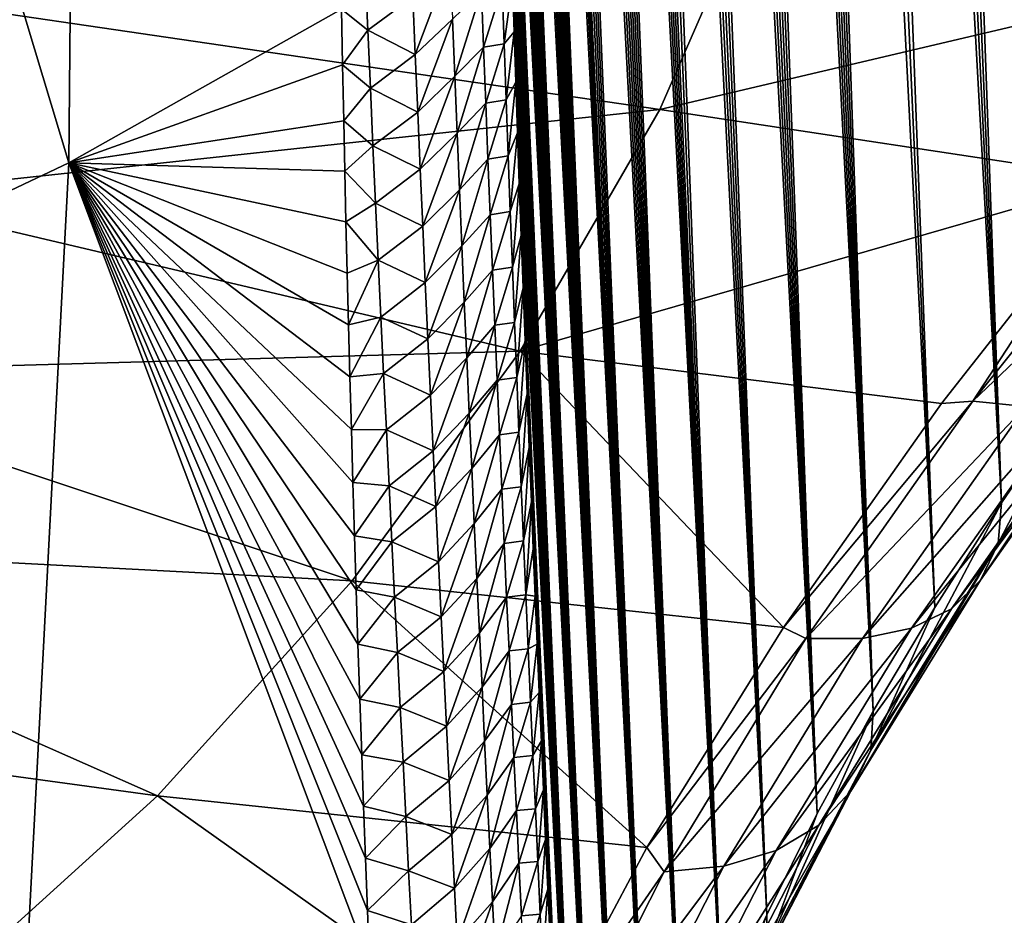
# Model space of a CAD drawing. Header units: metres. Extents: x -109 to 109, y -315 to 32.
# Tile 311 of 384: x 88.73 to 93.67, y -53.52 to -49.03. Entities that reach past the tile are written whole.
import ezdxf

# ---------------------------------------------------------------- set-up
doc = ezdxf.new("R2010")
doc.units = ezdxf.units.M
doc.layers.add('solid_K244242000C74_AAA', color=7, linetype='CONTINUOUS')

msp = doc.modelspace()

# ---------------------------------------------------------------- linework, layer by layer
at = {"layer": 'solid_K244242000C74_AAA'}
for points in [[(94.825127, -49.84874, 55.766052), (93.623474, -29.909935, 27.909979), (93.797409, -29.818598, 28.203455)], [(94.410835, -50.387417, 55.442852), (93.461693, -30.02265, 27.658653), (93.623474, -29.909935, 27.909979)], [(94.825127, -49.84874, 55.766052), (94.410835, -50.387417, 55.442852), (93.623474, -29.909935, 27.909979)], [(94.410835, -50.387417, 55.442852), (93.311478, -30.153637, 27.445875), (93.461693, -30.02265, 27.658653)], [(94.022644, -50.921787, 55.086601), (93.171318, -30.300516, 27.266388), (93.311478, -30.153637, 27.445875)], [(94.410835, -50.387417, 55.442852), (94.022644, -50.921787, 55.086601), (93.311478, -30.153637, 27.445875)], [(94.022644, -50.921787, 55.086601), (93.038727, -30.463423, 27.11512), (93.171318, -30.300516, 27.266388)], [(94.022644, -50.921787, 55.086601), (92.911278, -30.644253, 26.988504), (93.038727, -30.463423, 27.11512)], [(93.660652, -51.451759, 54.69762), (92.786797, -30.846107, 26.884405), (92.911278, -30.644253, 26.988504)], [(94.022644, -50.921787, 55.086601), (93.660652, -51.451759, 54.69762), (92.911278, -30.644253, 26.988504)], [(93.660652, -51.451759, 54.69762), (92.663475, -31.073156, 26.802204), (92.786797, -30.846107, 26.884405)], [(93.660652, -51.451759, 54.69762), (92.539749, -31.331057, 26.743011), (92.663475, -31.073156, 26.802204)], [(93.325043, -51.977028, 54.275867), (92.415672, -31.624229, 26.710575), (92.539749, -31.331057, 26.743011)], [(93.660652, -51.451759, 54.69762), (93.325043, -51.977028, 54.275867), (92.539749, -31.331057, 26.743011)], [(93.325043, -51.977028, 54.275867), (92.292099, -31.955143, 26.708582), (92.415672, -31.624229, 26.710575)], [(93.016327, -52.497047, 53.821671), (92.230804, -32.135223, 26.719933), (92.292099, -31.955143, 26.708582)], [(93.325043, -51.977028, 54.275867), (93.016327, -52.497047, 53.821671), (92.292099, -31.955143, 26.708582)], [(93.016327, -52.497047, 53.821671), (92.17028, -32.325069, 26.740675), (92.230804, -32.135223, 26.719933)], [(93.016327, -52.497047, 53.821671), (92.110519, -32.524712, 26.770639), (92.17028, -32.325069, 26.740675)], [(93.016327, -52.497047, 53.821671), (92.051735, -32.734077, 26.810301), (92.110519, -32.524712, 26.770639)], [(93.016327, -52.497047, 53.821671), (91.994156, -32.953045, 26.860161), (92.051735, -32.734077, 26.810301)], [(92.734749, -53.011566, 53.334511), (91.937759, -33.181671, 26.920053), (91.994156, -32.953045, 26.860161)], [(93.016327, -52.497047, 53.821671), (92.734749, -53.011566, 53.334511), (91.994156, -32.953045, 26.860161)], [(92.734749, -53.011566, 53.334511), (91.882736, -33.420181, 26.990799), (91.937759, -33.181671, 26.920053)], [(92.734749, -53.011566, 53.334511), (91.829109, -33.668495, 27.072294), (91.882736, -33.420181, 26.990799)], [(92.734749, -53.011566, 53.334511), (91.776955, -33.926826, 27.16493), (91.829109, -33.668495, 27.072294)], [(92.734749, -53.011566, 53.334511), (91.726364, -34.195381, 27.269234), (91.776955, -33.926826, 27.16493)], [(92.481003, -53.519817, 52.814617), (91.677353, -34.474075, 27.385014), (91.726364, -34.195381, 27.269234)], [(92.734749, -53.011566, 53.334511), (92.481003, -53.519817, 52.814617), (91.726364, -34.195381, 27.269234)], [(92.481003, -53.519817, 52.814617), (91.630005, -34.763397, 27.513123), (91.677353, -34.474075, 27.385014)], [(92.481003, -53.519817, 52.814617), (91.584358, -35.063282, 27.653486), (91.630005, -34.763397, 27.513123)], [(92.481003, -53.519817, 52.814617), (91.540466, -35.374001, 27.80654), (91.584358, -35.063282, 27.653486)], [(92.255585, -54.021317, 52.26136), (91.498398, -35.69603, 27.973068), (91.540466, -35.374001, 27.80654)], [(92.481003, -53.519817, 52.814617), (92.255585, -54.021317, 52.26136), (91.540466, -35.374001, 27.80654)], [(92.255585, -54.021317, 52.26136), (91.45816, -36.029179, 28.152777), (91.498398, -35.69603, 27.973068)], [(92.255585, -54.021317, 52.26136), (91.432396, -36.257793, 28.280447), (91.45816, -36.029179, 28.152777)], [(92.255585, -54.021317, 52.26136), (91.407516, -36.491802, 28.414698), (91.432396, -36.257793, 28.280447)], [(92.255585, -54.021317, 52.26136), (91.383492, -36.730961, 28.555155), (91.407516, -36.491802, 28.414698)], [(92.255585, -54.021317, 52.26136), (91.360352, -36.975494, 28.702171), (91.383492, -36.730961, 28.555155)], [(92.059273, -54.515202, 51.674435), (91.338135, -37.225674, 28.856201), (91.360352, -36.975494, 28.702171)], [(92.255585, -54.021317, 52.26136), (92.059273, -54.515202, 51.674435), (91.360352, -36.975494, 28.702171)], [(92.059273, -54.515202, 51.674435), (91.316856, -37.481571, 29.017357), (91.338135, -37.225674, 28.856201)], [(92.059273, -54.515202, 51.674435), (91.296494, -37.742962, 29.185282), (91.316856, -37.481571, 29.017357)], [(92.059273, -54.515202, 51.674435), (91.277084, -38.010143, 29.360474), (91.296494, -37.742962, 29.185282)], [(92.059273, -54.515202, 51.674435), (91.258675, -38.283424, 29.54347), (91.277084, -38.010143, 29.360474)], [(92.059273, -54.515202, 51.674435), (91.241249, -38.562756, 29.734175), (91.258675, -38.283424, 29.54347)], [(92.059273, -54.515202, 51.674435), (91.224808, -38.848003, 29.932367), (91.241249, -38.562756, 29.734175)], [(91.892899, -55.00066, 51.053661), (91.209396, -39.139507, 30.138681), (91.224808, -38.848003, 29.932367)], [(92.059273, -54.515202, 51.674435), (91.892899, -55.00066, 51.053661), (91.224808, -38.848003, 29.932367)], [(91.892899, -55.00066, 51.053661), (91.195053, -39.437614, 30.353733), (91.209396, -39.139507, 30.138681)], [(91.892899, -55.00066, 51.053661), (91.181755, -39.742111, 30.57712), (91.195053, -39.437614, 30.353733)], [(91.892899, -55.00066, 51.053661), (91.169518, -40.053013, 30.808908), (91.181755, -39.742111, 30.57712)], [(91.892899, -55.00066, 51.053661), (91.161057, -40.290615, 30.988707), (91.169518, -40.053013, 30.808908)], [(91.892899, -55.00066, 51.053661), (91.153236, -40.532196, 31.173956), (91.161057, -40.290615, 30.988707)], [(91.892899, -55.00066, 51.053661), (91.146057, -40.777748, 31.364653), (91.153236, -40.532196, 31.173956)], [(91.757271, -55.476643, 50.397915), (91.139496, -41.027058, 31.560358), (91.146057, -40.777748, 31.364653)], [(91.892899, -55.00066, 51.053661), (91.757271, -55.476643, 50.397915), (91.146057, -40.777748, 31.364653)], [(91.757271, -55.476643, 50.397915), (91.13356, -41.28027, 31.761402), (91.139496, -41.027058, 31.560358)], [(91.757271, -55.476643, 50.397915), (91.128288, -41.53756, 31.968149), (91.13356, -41.28027, 31.761402)], [(91.757271, -55.476643, 50.397915), (91.123688, -41.799103, 32.180965), (91.128288, -41.53756, 31.968149)], [(91.757271, -55.476643, 50.397915), (91.119781, -42.064926, 32.399925), (91.123688, -41.799103, 32.180965)], [(91.757271, -55.476643, 50.397915), (91.116508, -42.334778, 32.624454), (91.119781, -42.064926, 32.399925)], [(91.757271, -55.476643, 50.397915), (91.113899, -42.608807, 32.854919), (91.116508, -42.334778, 32.624454)], [(91.757271, -55.476643, 50.397915), (91.111984, -42.887192, 33.091743), (91.113899, -42.608807, 32.854919)], [(91.757271, -55.476643, 50.397915), (91.110786, -43.170116, 33.335361), (91.111984, -42.887192, 33.091743)], [(91.653458, -55.942074, 49.707348), (91.110306, -43.457657, 33.585934), (91.110786, -43.170116, 33.335361)], [(91.757271, -55.476643, 50.397915), (91.653458, -55.942074, 49.707348), (91.110786, -43.170116, 33.335361)], [(91.653458, -55.942074, 49.707348), (91.110497, -43.749523, 33.842758), (91.110306, -43.457657, 33.585934)], [(91.653458, -55.942074, 49.707348), (91.111374, -44.045849, 34.106201), (91.110497, -43.749523, 33.842758)], [(91.653458, -55.942074, 49.707348), (91.112976, -44.346832, 34.376778), (91.111374, -44.045849, 34.106201)], [(91.653458, -55.942074, 49.707348), (91.114784, -44.591103, 34.598721), (91.112976, -44.346832, 34.376778)], [(88.975899, -49.744759, 36.259892), (87.621567, -45.251755, 31.041943), (89.022461, -44.531033, 31.546597)], [(90.345627, -48.973583, 36.777519), (88.975899, -49.744759, 36.259892), (89.022461, -44.531033, 31.546597)], [(91.653458, -55.942074, 49.707348), (91.117088, -44.83857, 34.825802), (91.114784, -44.591103, 34.598721)], [(91.653458, -55.942074, 49.707348), (91.119835, -45.089073, 35.057568), (91.117088, -44.83857, 34.825802)], [(91.653458, -55.942074, 49.707348), (91.123032, -45.342548, 35.293854), (91.119835, -45.089073, 35.057568)], [(88.975899, -49.744759, 36.259892), (87.539856, -50.423916, 35.78434), (87.621567, -45.251755, 31.041943)], [(91.653458, -55.942074, 49.707348), (91.126678, -45.599098, 35.534973), (91.123032, -45.342548, 35.293854)], [(91.653458, -55.942074, 49.707348), (91.130798, -45.858829, 35.781239), (91.126678, -45.599098, 35.534973)], [(91.582436, -56.395542, 48.980042), (91.135406, -46.121845, 36.032963), (91.130798, -45.858829, 35.781239)], [(91.653458, -55.942074, 49.707348), (91.582436, -56.395542, 48.980042), (91.130798, -45.858829, 35.781239)], [(91.582436, -56.395542, 48.980042), (91.140511, -46.388248, 36.290462), (91.135406, -46.121845, 36.032963)], [(91.582436, -56.395542, 48.980042), (91.146095, -46.658012, 36.553619), (91.140511, -46.388248, 36.290462)], [(91.582436, -56.395542, 48.980042), (91.152122, -46.930935, 36.821804), (91.146095, -46.658012, 36.553619)], [(91.582436, -56.395542, 48.980042), (91.1586, -47.207111, 37.095356), (91.152122, -46.930935, 36.821804)], [(91.582436, -56.395542, 48.980042), (91.16555, -47.486652, 37.374653), (91.1586, -47.207111, 37.095356)], [(91.582436, -56.395542, 48.980042), (91.172981, -47.769661, 37.660072), (91.16555, -47.486652, 37.374653)], [(91.582436, -56.395542, 48.980042), (91.180916, -48.056248, 37.951992), (91.172981, -47.769661, 37.660072)], [(91.582436, -56.395542, 48.980042), (91.189346, -48.346481, 38.250637), (91.180916, -48.056248, 37.951992)], [(91.943657, -49.475998, 59.506268), (92.496307, -48.210781, 60.392181), (88.46579, -48.967297, 61.29134)], [(95.21946, -48.704174, 58.597031), (92.496307, -48.210781, 60.392181), (91.943657, -49.475998, 59.506268)], [(91.582436, -56.395542, 48.980042), (91.196709, -48.59095, 38.50396), (91.189346, -48.346481, 38.250637)], [(91.582436, -56.395542, 48.980042), (91.204384, -48.837795, 38.761379), (91.196709, -48.59095, 38.50396)], [(94.24617, -49.824745, 58.058514), (95.21946, -48.704174, 58.597031), (91.943657, -49.475998, 59.506268)], [(90.891632, -48.735443, 37.35841), (90.715591, -49.201008, 37.465775), (90.703499, -48.911434, 37.170368)], [(90.891632, -48.735443, 37.35841), (90.902863, -49.023338, 37.653057), (90.715591, -49.201008, 37.465775)], [(90.464851, -48.786659, 36.726395), (90.47747, -49.078819, 37.020714), (90.345627, -48.973583, 36.777519)], [(90.703499, -48.911434, 37.170368), (90.47747, -49.078819, 37.020714), (90.464851, -48.786659, 36.726395)], [(91.151932, -48.862564, 38.33326), (91.05925, -49.163544, 38.207706), (91.048714, -48.880466, 37.914207)], [(91.151932, -48.862564, 38.33326), (91.161774, -49.146175, 38.629566), (91.05925, -49.163544, 38.207706)], [(91.151932, -48.862564, 38.33326), (91.204384, -48.837795, 38.761379), (91.161774, -49.146175, 38.629566)], [(91.161774, -49.146175, 38.629566), (91.204384, -48.837795, 38.761379), (91.212364, -49.087082, 39.023163)], [(91.582436, -56.395542, 48.980042), (91.212364, -49.087082, 39.023163), (91.204384, -48.837795, 38.761379)], [(90.703499, -48.911434, 37.170368), (90.715591, -49.201008, 37.465775), (90.47747, -49.078819, 37.020714)], [(90.902863, -49.023338, 37.653057), (91.048714, -48.880466, 37.914207), (90.91433, -49.309906, 37.948963)], [(90.91433, -49.309906, 37.948963), (91.048714, -48.880466, 37.914207), (91.05925, -49.163544, 38.207706)], [(91.943657, -49.475998, 59.506268), (88.46579, -48.967297, 61.29134), (87.922363, -49.908493, 60.632309)], [(90.350693, -49.252159, 37.051266), (88.975899, -49.744759, 36.259892), (90.345627, -48.973583, 36.777519)], [(90.47747, -49.078819, 37.020714), (90.350693, -49.252159, 37.051266), (90.345627, -48.973583, 36.777519)], [(90.902863, -49.023338, 37.653057), (90.72789, -49.48922, 37.762451), (90.715591, -49.201008, 37.465775)], [(90.902863, -49.023338, 37.653057), (90.91433, -49.309906, 37.948963), (90.72789, -49.48922, 37.762451)], [(90.47747, -49.078819, 37.020714), (90.490295, -49.369576, 37.31633), (90.350693, -49.252159, 37.051266)], [(90.715591, -49.201008, 37.465775), (90.490295, -49.369576, 37.31633), (90.47747, -49.078819, 37.020714)], [(91.161774, -49.146175, 38.629566), (91.212364, -49.087082, 39.023163), (91.171867, -49.428528, 38.927105)], [(91.171867, -49.428528, 38.927105), (91.212364, -49.087082, 39.023163), (91.220673, -49.338867, 39.289581)], [(91.582436, -56.395542, 48.980042), (91.220673, -49.338867, 39.289581), (91.212364, -49.087082, 39.023163)], [(91.161774, -49.146175, 38.629566), (91.070007, -49.445351, 38.502426), (91.05925, -49.163544, 38.207706)], [(91.161774, -49.146175, 38.629566), (91.171867, -49.428528, 38.927105), (91.070007, -49.445351, 38.502426)], [(90.715591, -49.201008, 37.465775), (90.72789, -49.48922, 37.762451), (90.490295, -49.369576, 37.31633)], [(90.91433, -49.309906, 37.948963), (91.05925, -49.163544, 38.207706), (90.926003, -49.595161, 38.246117)], [(90.926003, -49.595161, 38.246117), (91.05925, -49.163544, 38.207706), (91.070007, -49.445351, 38.502426)], [(90.350693, -49.252159, 37.051266), (90.356247, -49.533573, 37.330444), (88.975899, -49.744759, 36.259892)], [(90.490295, -49.369576, 37.31633), (90.356247, -49.533573, 37.330444), (90.350693, -49.252159, 37.051266)], [(90.91433, -49.309906, 37.948963), (90.740379, -49.776081, 38.060383), (90.72789, -49.48922, 37.762451)], [(90.91433, -49.309906, 37.948963), (90.926003, -49.595161, 38.246117), (90.740379, -49.776081, 38.060383)], [(91.171867, -49.428528, 38.927105), (91.220673, -49.338867, 39.289581), (91.18219, -49.709625, 39.225849)], [(91.18219, -49.709625, 39.225849), (91.220673, -49.338867, 39.289581), (91.229317, -49.59322, 39.560898)], [(91.582436, -56.395542, 48.980042), (91.229317, -49.59322, 39.560898), (91.220673, -49.338867, 39.289581)], [(90.490295, -49.369576, 37.31633), (90.503311, -49.658939, 37.613224), (90.356247, -49.533573, 37.330444)], [(90.72789, -49.48922, 37.762451), (90.503311, -49.658939, 37.613224), (90.490295, -49.369576, 37.31633)], [(90.926003, -49.595161, 38.246117), (91.070007, -49.445351, 38.502426), (90.937874, -49.879108, 38.544498)], [(90.937874, -49.879108, 38.544498), (91.070007, -49.445351, 38.502426), (91.080978, -49.725899, 38.798347)], [(91.171867, -49.428528, 38.927105), (91.080978, -49.725899, 38.798347), (91.070007, -49.445351, 38.502426)], [(91.171867, -49.428528, 38.927105), (91.18219, -49.709625, 39.225849), (91.080978, -49.725899, 38.798347)], [(91.242279, -50.69075, 58.655689), (91.943657, -49.475998, 59.506268), (87.922363, -49.908493, 60.632309)], [(90.72789, -49.48922, 37.762451), (90.740379, -49.776081, 38.060383), (90.503311, -49.658939, 37.613224)], [(94.24617, -49.824745, 58.058514), (91.943657, -49.475998, 59.506268), (91.242279, -50.69075, 58.655689)], [(90.356247, -49.533573, 37.330444), (90.361618, -49.785801, 37.582966), (88.975899, -49.744759, 36.259892)], [(90.503311, -49.658939, 37.613224), (90.361618, -49.785801, 37.582966), (90.356247, -49.533573, 37.330444)], [(90.926003, -49.595161, 38.246117), (90.753036, -50.061607, 38.359547), (90.740379, -49.776081, 38.060383)], [(90.926003, -49.595161, 38.246117), (90.937874, -49.879108, 38.544498), (90.753036, -50.061607, 38.359547)], [(91.18219, -49.709625, 39.225849), (91.229317, -49.59322, 39.560898), (91.192726, -49.989479, 39.525787)], [(91.192726, -49.989479, 39.525787), (91.229317, -49.59322, 39.560898), (91.238297, -49.850201, 39.837383)], [(91.545441, -56.835861, 48.217098), (91.238297, -49.850201, 39.837383), (91.229317, -49.59322, 39.560898)], [(91.582436, -56.395542, 48.980042), (91.545441, -56.835861, 48.217098), (91.229317, -49.59322, 39.560898)], [(90.503311, -49.658939, 37.613224), (90.516495, -49.946922, 37.911377), (90.361618, -49.785801, 37.582966)], [(90.740379, -49.776081, 38.060383), (90.516495, -49.946922, 37.911377), (90.503311, -49.658939, 37.613224)], [(88.71682, -54.700321, 41.228554), (87.539856, -50.423916, 35.78434), (88.975899, -49.744759, 36.259892)], [(90.485481, -53.762184, 41.855423), (88.71682, -54.700321, 41.228554), (88.975899, -49.744759, 36.259892)], [(90.475525, -53.497841, 41.554092), (90.485481, -53.762184, 41.855423), (88.975899, -49.744759, 36.259892)], [(90.465782, -53.235397, 41.257385), (90.475525, -53.497841, 41.554092), (88.975899, -49.744759, 36.259892)], [(90.456215, -52.974751, 40.965057), (90.465782, -53.235397, 41.257385), (88.975899, -49.744759, 36.259892)], [(90.446785, -52.715878, 40.676994), (90.456215, -52.974751, 40.965057), (88.975899, -49.744759, 36.259892)], [(90.437012, -52.437336, 40.36982), (90.446785, -52.715878, 40.676994), (88.975899, -49.744759, 36.259892)], [(90.427734, -52.161499, 40.06847), (90.437012, -52.437336, 40.36982), (88.975899, -49.744759, 36.259892)], [(90.418922, -51.888264, 39.772705), (90.427734, -52.161499, 40.06847), (88.975899, -49.744759, 36.259892)], [(90.410545, -51.617531, 39.482285), (90.418922, -51.888264, 39.772705), (88.975899, -49.744759, 36.259892)], [(90.402557, -51.34919, 39.196964), (90.410545, -51.617531, 39.482285), (88.975899, -49.744759, 36.259892)], [(90.39492, -51.083126, 38.916512), (90.402557, -51.34919, 39.196964), (88.975899, -49.744759, 36.259892)], [(90.387589, -50.819237, 38.64069), (90.39492, -51.083126, 38.916512), (88.975899, -49.744759, 36.259892)], [(90.380531, -50.557396, 38.369263), (90.387589, -50.819237, 38.64069), (88.975899, -49.744759, 36.259892)], [(90.373741, -50.297649, 38.102222), (90.380531, -50.557396, 38.369263), (88.975899, -49.744759, 36.259892)], [(90.367447, -50.040462, 37.84016), (90.373741, -50.297649, 38.102222), (88.975899, -49.744759, 36.259892)], [(90.361618, -49.785801, 37.582966), (90.367447, -50.040462, 37.84016), (88.975899, -49.744759, 36.259892)], [(90.937874, -49.879108, 38.544498), (91.080978, -49.725899, 38.798347), (90.949921, -50.161758, 38.844082)], [(90.949921, -50.161758, 38.844082), (91.080978, -49.725899, 38.798347), (91.092148, -50.005196, 39.095451)], [(91.18219, -49.709625, 39.225849), (91.092148, -50.005196, 39.095451), (91.080978, -49.725899, 38.798347)], [(91.18219, -49.709625, 39.225849), (91.192726, -49.989479, 39.525787), (91.092148, -50.005196, 39.095451)], [(94.473778, -49.746342, 58.001686), (94.24617, -49.824745, 58.058514), (93.517059, -50.940907, 57.312496)], [(94.473778, -49.746342, 58.001686), (93.517059, -50.940907, 57.312496), (94.71563, -49.800194, 57.717815)], [(90.516495, -49.946922, 37.911377), (90.367447, -50.040462, 37.84016), (90.361618, -49.785801, 37.582966)], [(90.740379, -49.776081, 38.060383), (90.753036, -50.061607, 38.359547), (90.516495, -49.946922, 37.911377)], [(93.517059, -50.940907, 57.312496), (93.781876, -50.968422, 57.045868), (94.71563, -49.800194, 57.717815)], [(91.192726, -49.989479, 39.525787), (91.238297, -49.850201, 39.837383), (91.203461, -50.268097, 39.826897)], [(91.203461, -50.268097, 39.826897), (91.238297, -49.850201, 39.837383), (91.24762, -50.109871, 40.119301)], [(91.545441, -56.835861, 48.217098), (91.24762, -50.109871, 40.119301), (91.238297, -49.850201, 39.837383)], [(93.358231, -50.952457, 57.393219), (94.24617, -49.824745, 58.058514), (91.242279, -50.69075, 58.655689)], [(93.517059, -50.940907, 57.312496), (94.24617, -49.824745, 58.058514), (93.358231, -50.952457, 57.393219)], [(90.937874, -49.879108, 38.544498), (90.765854, -50.345802, 38.659927), (90.753036, -50.061607, 38.359547)], [(90.937874, -49.879108, 38.544498), (90.949921, -50.161758, 38.844082), (90.765854, -50.345802, 38.659927)], [(91.242279, -50.69075, 58.655689), (87.922363, -49.908493, 60.632309), (87.268929, -50.801521, 60.007004)], [(90.516495, -49.946922, 37.911377), (90.529839, -50.23354, 38.210773), (90.367447, -50.040462, 37.84016)], [(90.753036, -50.061607, 38.359547), (90.529839, -50.23354, 38.210773), (90.516495, -49.946922, 37.911377)], [(91.192726, -49.989479, 39.525787), (91.103493, -50.283249, 39.393719), (91.092148, -50.005196, 39.095451)], [(91.192726, -49.989479, 39.525787), (91.203461, -50.268097, 39.826897), (91.103493, -50.283249, 39.393719)], [(90.529839, -50.23354, 38.210773), (90.373741, -50.297649, 38.102222), (90.367447, -50.040462, 37.84016)], [(90.949921, -50.161758, 38.844082), (91.092148, -50.005196, 39.095451), (90.96212, -50.443123, 39.144852)], [(90.96212, -50.443123, 39.144852), (91.092148, -50.005196, 39.095451), (91.103493, -50.283249, 39.393719)], [(90.753036, -50.061607, 38.359547), (90.765854, -50.345802, 38.659927), (90.529839, -50.23354, 38.210773)], [(91.203461, -50.268097, 39.826897), (91.24762, -50.109871, 40.119301), (91.214378, -50.545479, 40.129162)], [(91.214378, -50.545479, 40.129162), (91.24762, -50.109871, 40.119301), (91.257271, -50.372173, 40.406342)], [(91.545441, -56.835861, 48.217098), (91.257271, -50.372173, 40.406342), (91.24762, -50.109871, 40.119301)], [(90.949921, -50.161758, 38.844082), (90.778801, -50.628681, 38.961506), (90.765854, -50.345802, 38.659927)], [(90.949921, -50.161758, 38.844082), (90.96212, -50.443123, 39.144852), (90.778801, -50.628681, 38.961506)], [(90.529839, -50.23354, 38.210773), (90.380531, -50.557396, 38.369263), (90.373741, -50.297649, 38.102222)], [(90.529839, -50.23354, 38.210773), (90.543312, -50.518799, 38.511391), (90.380531, -50.557396, 38.369263)], [(90.765854, -50.345802, 38.659927), (90.543312, -50.518799, 38.511391), (90.529839, -50.23354, 38.210773)], [(90.96212, -50.443123, 39.144852), (91.103493, -50.283249, 39.393719), (90.974472, -50.723209, 39.446796)], [(90.974472, -50.723209, 39.446796), (91.103493, -50.283249, 39.393719), (91.115005, -50.56007, 39.693134)], [(91.203461, -50.268097, 39.826897), (91.115005, -50.56007, 39.693134), (91.103493, -50.283249, 39.393719)], [(91.203461, -50.268097, 39.826897), (91.214378, -50.545479, 40.129162), (91.115005, -50.56007, 39.693134)], [(90.765854, -50.345802, 38.659927), (90.778801, -50.628681, 38.961506), (90.543312, -50.518799, 38.511391)], [(91.214378, -50.545479, 40.129162), (91.257271, -50.372173, 40.406342), (91.225471, -50.821629, 40.432579)], [(91.225471, -50.821629, 40.432579), (91.257271, -50.372173, 40.406342), (91.267204, -50.636978, 40.697906)], [(91.545441, -56.835861, 48.217098), (91.267204, -50.636978, 40.697906), (91.257271, -50.372173, 40.406342)], [(90.96212, -50.443123, 39.144852), (90.791878, -50.910255, 39.264263), (90.778801, -50.628681, 38.961506)], [(90.96212, -50.443123, 39.144852), (90.974472, -50.723209, 39.446796), (90.791878, -50.910255, 39.264263)], [(90.543312, -50.518799, 38.511391), (90.387589, -50.819237, 38.64069), (90.380531, -50.557396, 38.369263)], [(90.543312, -50.518799, 38.511391), (90.556908, -50.802719, 38.81321), (90.387589, -50.819237, 38.64069)], [(90.778801, -50.628681, 38.961506), (90.556908, -50.802719, 38.81321), (90.543312, -50.518799, 38.511391)], [(90.974472, -50.723209, 39.446796), (91.115005, -50.56007, 39.693134), (90.986954, -51.002026, 39.749897)], [(90.986954, -51.002026, 39.749897), (91.115005, -50.56007, 39.693134), (91.126671, -50.835659, 39.993687)], [(91.214378, -50.545479, 40.129162), (91.126671, -50.835659, 39.993687), (91.115005, -50.56007, 39.693134)], [(91.214378, -50.545479, 40.129162), (91.225471, -50.821629, 40.432579), (91.126671, -50.835659, 39.993687)], [(90.778801, -50.628681, 38.961506), (90.791878, -50.910255, 39.264263), (90.556908, -50.802719, 38.81321)], [(91.225471, -50.821629, 40.432579), (91.267204, -50.636978, 40.697906), (91.236717, -51.096558, 40.737122)], [(91.236717, -51.096558, 40.737122), (91.267204, -50.636978, 40.697906), (91.277435, -50.904343, 40.994305)], [(91.545441, -56.835861, 48.217098), (91.277435, -50.904343, 40.994305), (91.267204, -50.636978, 40.697906)], [(93.555115, -51.839275, 55.331139), (93.64283, -51.655987, 55.013832), (94.389465, -50.596653, 55.755577)], [(94.318016, -50.756859, 56.089046), (93.555115, -51.839275, 55.331139), (94.389465, -50.596653, 55.755577)], [(94.389465, -50.596653, 55.755577), (93.64283, -51.655987, 55.013832), (94.022644, -50.921787, 55.086601)], [(90.398926, -51.843342, 57.848637), (91.242279, -50.69075, 58.655689), (87.268929, -50.801521, 60.007004)], [(92.565964, -52.076546, 56.60611), (91.242279, -50.69075, 58.655689), (90.398926, -51.843342, 57.848637)], [(92.565964, -52.076546, 56.60611), (93.358231, -50.952457, 57.393219), (91.242279, -50.69075, 58.655689)], [(90.974472, -50.723209, 39.446796), (90.805069, -51.190529, 39.568188), (90.791878, -50.910255, 39.264263)], [(90.974472, -50.723209, 39.446796), (90.986954, -51.002026, 39.749897), (90.805069, -51.190529, 39.568188)], [(93.408592, -51.982819, 55.647209), (93.555115, -51.839275, 55.331139), (94.318016, -50.756859, 56.089046)], [(94.18959, -50.874741, 56.423092), (93.408592, -51.982819, 55.647209), (94.318016, -50.756859, 56.089046)], [(90.398926, -51.843342, 57.848637), (87.268929, -50.801521, 60.007004), (86.51178, -51.637787, 59.421444)], [(90.556908, -50.802719, 38.81321), (90.39492, -51.083126, 38.916512), (90.387589, -50.819237, 38.64069)], [(90.556908, -50.802719, 38.81321), (90.57061, -51.0853, 39.116219), (90.39492, -51.083126, 38.916512)], [(90.791878, -50.910255, 39.264263), (90.57061, -51.0853, 39.116219), (90.556908, -50.802719, 38.81321)], [(90.986954, -51.002026, 39.749897), (91.126671, -50.835659, 39.993687), (90.99955, -51.279575, 40.054142)], [(90.99955, -51.279575, 40.054142), (91.126671, -50.835659, 39.993687), (91.138474, -51.110023, 40.295364)], [(91.225471, -50.821629, 40.432579), (91.138474, -51.110023, 40.295364), (91.126671, -50.835659, 39.993687)], [(91.225471, -50.821629, 40.432579), (91.236717, -51.096558, 40.737122), (91.138474, -51.110023, 40.295364)], [(93.208466, -52.081524, 55.950829), (93.408592, -51.982819, 55.647209), (94.18959, -50.874741, 56.423092)], [(94.008736, -50.946106, 56.74585), (93.208466, -52.081524, 55.950829), (94.18959, -50.874741, 56.423092)], [(90.791878, -50.910255, 39.264263), (90.805069, -51.190529, 39.568188), (90.57061, -51.0853, 39.116219)], [(91.236717, -51.096558, 40.737122), (91.277435, -50.904343, 40.994305), (91.248116, -51.370266, 41.042786)], [(91.248116, -51.370266, 41.042786), (91.277435, -50.904343, 40.994305), (91.287971, -51.174328, 41.295872)], [(91.545441, -56.835861, 48.217098), (91.287971, -51.174328, 41.295872), (91.277435, -50.904343, 40.994305)], [(93.517059, -50.940907, 57.312496), (93.358231, -50.952457, 57.393219), (92.565964, -52.076546, 56.60611)], [(93.517059, -50.940907, 57.312496), (92.565964, -52.076546, 56.60611), (92.677475, -52.132111, 56.478413)], [(93.517059, -50.940907, 57.312496), (92.677475, -52.132111, 56.478413), (93.781876, -50.968422, 57.045868)], [(93.64283, -51.655987, 55.013832), (93.660652, -51.451759, 54.69762), (94.022644, -50.921787, 55.086601)], [(92.677475, -52.132111, 56.478413), (92.961845, -52.131882, 56.231209), (93.781876, -50.968422, 57.045868)], [(92.961845, -52.131882, 56.231209), (93.208466, -52.081524, 55.950829), (94.008736, -50.946106, 56.74585)], [(93.781876, -50.968422, 57.045868), (92.961845, -52.131882, 56.231209), (94.008736, -50.946106, 56.74585)], [(90.986954, -51.002026, 39.749897), (90.818352, -51.469509, 39.873264), (90.805069, -51.190529, 39.568188)], [(90.986954, -51.002026, 39.749897), (90.99955, -51.279575, 40.054142), (90.818352, -51.469509, 39.873264)], [(90.57061, -51.0853, 39.116219), (90.402557, -51.34919, 39.196964), (90.39492, -51.083126, 38.916512)], [(90.57061, -51.0853, 39.116219), (90.584404, -51.366562, 39.420403), (90.402557, -51.34919, 39.196964)], [(90.805069, -51.190529, 39.568188), (90.584404, -51.366562, 39.420403), (90.57061, -51.0853, 39.116219)], [(90.99955, -51.279575, 40.054142), (91.138474, -51.110023, 40.295364), (91.01226, -51.555866, 40.35952)], [(91.01226, -51.555866, 40.35952), (91.138474, -51.110023, 40.295364), (91.150398, -51.383167, 40.598148)], [(91.236717, -51.096558, 40.737122), (91.150398, -51.383167, 40.598148), (91.138474, -51.110023, 40.295364)], [(91.236717, -51.096558, 40.737122), (91.248116, -51.370266, 41.042786), (91.150398, -51.383167, 40.598148)], [(91.248116, -51.370266, 41.042786), (91.287971, -51.174328, 41.295872), (91.259644, -51.642761, 41.349548)], [(91.259644, -51.642761, 41.349548), (91.287971, -51.174328, 41.295872), (91.298828, -51.446991, 41.602936)], [(91.545441, -56.835861, 48.217098), (91.298828, -51.446991, 41.602936), (91.287971, -51.174328, 41.295872)], [(90.805069, -51.190529, 39.568188), (90.818352, -51.469509, 39.873264), (90.584404, -51.366562, 39.420403)], [(90.99955, -51.279575, 40.054142), (90.831718, -51.747204, 40.179485), (90.818352, -51.469509, 39.873264)], [(90.99955, -51.279575, 40.054142), (91.01226, -51.555866, 40.35952), (90.831718, -51.747204, 40.179485)], [(90.584404, -51.366562, 39.420403), (90.410545, -51.617531, 39.482285), (90.402557, -51.34919, 39.196964)], [(90.584404, -51.366562, 39.420403), (90.598267, -51.6465, 39.72575), (90.410545, -51.617531, 39.482285)], [(90.818352, -51.469509, 39.873264), (90.598267, -51.6465, 39.72575), (90.584404, -51.366562, 39.420403)], [(91.01226, -51.555866, 40.35952), (91.150398, -51.383167, 40.598148), (91.025063, -51.830902, 40.666016)], [(91.025063, -51.830902, 40.666016), (91.150398, -51.383167, 40.598148), (91.162445, -51.655098, 40.902027)], [(91.248116, -51.370266, 41.042786), (91.162445, -51.655098, 40.902027), (91.150398, -51.383167, 40.598148)], [(91.248116, -51.370266, 41.042786), (91.259644, -51.642761, 41.349548), (91.162445, -51.655098, 40.902027)], [(90.818352, -51.469509, 39.873264), (90.831718, -51.747204, 40.179485), (90.598267, -51.6465, 39.72575)], [(91.259644, -51.642761, 41.349548), (91.298828, -51.446991, 41.602936), (91.271301, -51.914047, 41.657406)], [(91.271301, -51.914047, 41.657406), (91.298828, -51.446991, 41.602936), (91.308388, -51.682884, 41.870766)], [(91.545441, -56.835861, 48.217098), (91.308388, -51.682884, 41.870766), (91.298828, -51.446991, 41.602936)], [(93.003746, -52.69278, 54.149216), (93.325043, -51.977028, 54.275867), (93.660652, -51.451759, 54.69762)], [(93.64283, -51.655987, 55.013832), (93.003746, -52.69278, 54.149216), (93.660652, -51.451759, 54.69762)], [(91.01226, -51.555866, 40.35952), (90.845161, -52.023621, 40.486835), (90.831718, -51.747204, 40.179485)], [(91.01226, -51.555866, 40.35952), (91.025063, -51.830902, 40.666016), (90.845161, -52.023621, 40.486835)], [(90.598267, -51.6465, 39.72575), (90.418922, -51.888264, 39.772705), (90.410545, -51.617531, 39.482285)], [(89.421715, -52.922668, 57.092884), (86.51178, -51.637787, 59.421444), (85.658218, -52.409233, 58.881271)], [(89.421715, -52.922668, 57.092884), (90.398926, -51.843342, 57.848637), (86.51178, -51.637787, 59.421444)], [(90.598267, -51.6465, 39.72575), (90.612206, -51.925129, 40.032249), (90.418922, -51.888264, 39.772705)], [(90.831718, -51.747204, 40.179485), (90.612206, -51.925129, 40.032249), (90.598267, -51.6465, 39.72575)], [(91.025063, -51.830902, 40.666016), (91.162445, -51.655098, 40.902027), (91.037949, -52.104694, 40.973618)], [(91.037949, -52.104694, 40.973618), (91.162445, -51.655098, 40.902027), (91.174599, -51.925819, 41.206993)], [(91.259644, -51.642761, 41.349548), (91.174599, -51.925819, 41.206993), (91.162445, -51.655098, 40.902027)], [(91.259644, -51.642761, 41.349548), (91.271301, -51.914047, 41.657406), (91.174599, -51.925819, 41.206993)], [(92.903908, -52.899658, 54.447891), (93.003746, -52.69278, 54.149216), (93.64283, -51.655987, 55.013832)], [(93.555115, -51.839275, 55.331139), (92.903908, -52.899658, 54.447891), (93.64283, -51.655987, 55.013832)], [(91.271301, -51.914047, 41.657406), (91.308388, -51.682884, 41.870766), (91.318192, -51.920826, 42.143089)], [(91.545441, -56.835861, 48.217098), (91.318192, -51.920826, 42.143089), (91.308388, -51.682884, 41.870766)], [(90.831718, -51.747204, 40.179485), (90.845161, -52.023621, 40.486835), (90.612206, -51.925129, 40.032249)], [(91.025063, -51.830902, 40.666016), (90.858665, -52.298763, 40.795296), (90.845161, -52.023621, 40.486835)], [(91.025063, -51.830902, 40.666016), (91.037949, -52.104694, 40.973618), (90.858665, -52.298763, 40.795296)], [(91.879524, -53.182583, 55.707317), (90.398926, -51.843342, 57.848637), (89.421715, -52.922668, 57.092884)], [(91.879524, -53.182583, 55.707317), (92.565964, -52.076546, 56.60611), (90.398926, -51.843342, 57.848637)], [(92.743576, -53.069496, 54.743568), (92.903908, -52.899658, 54.447891), (93.555115, -51.839275, 55.331139)], [(93.408592, -51.982819, 55.647209), (92.743576, -53.069496, 54.743568), (93.555115, -51.839275, 55.331139)], [(90.612206, -51.925129, 40.032249), (90.427734, -52.161499, 40.06847), (90.418922, -51.888264, 39.772705)], [(90.612206, -51.925129, 40.032249), (90.626198, -52.202454, 40.339882), (90.427734, -52.161499, 40.06847)], [(90.845161, -52.023621, 40.486835), (90.626198, -52.202454, 40.339882), (90.612206, -51.925129, 40.032249)], [(91.037949, -52.104694, 40.973618), (91.174599, -51.925819, 41.206993), (91.050896, -52.377243, 41.282307)], [(91.050896, -52.377243, 41.282307), (91.174599, -51.925819, 41.206993), (91.186836, -52.195339, 41.513023)], [(91.271301, -51.914047, 41.657406), (91.186836, -52.195339, 41.513023), (91.174599, -51.925819, 41.206993)], [(91.271301, -51.914047, 41.657406), (91.283058, -52.184124, 41.966335), (91.186836, -52.195339, 41.513023)], [(91.271301, -51.914047, 41.657406), (91.318192, -51.920826, 42.143089), (91.283058, -52.184124, 41.966335)], [(91.283058, -52.184124, 41.966335), (91.318192, -51.920826, 42.143089), (91.328232, -52.160854, 42.420116)], [(91.545441, -56.835861, 48.217098), (91.328232, -52.160854, 42.420116), (91.318192, -51.920826, 42.143089)], [(93.003746, -52.69278, 54.149216), (93.016327, -52.497047, 53.821671), (93.325043, -51.977028, 54.275867)], [(90.845161, -52.023621, 40.486835), (90.858665, -52.298763, 40.795296), (90.626198, -52.202454, 40.339882)], [(92.528458, -53.196278, 55.025745), (92.743576, -53.069496, 54.743568), (93.408592, -51.982819, 55.647209)], [(93.208466, -52.081524, 55.950829), (92.528458, -53.196278, 55.025745), (93.408592, -51.982819, 55.647209)], [(92.677475, -52.132111, 56.478413), (92.565964, -52.076546, 56.60611), (91.879524, -53.182583, 55.707317)], [(91.037949, -52.104694, 40.973618), (90.872223, -52.572639, 41.104858), (90.858665, -52.298763, 40.795296)], [(91.037949, -52.104694, 40.973618), (91.050896, -52.377243, 41.282307), (90.872223, -52.572639, 41.104858)], [(92.266167, -53.275494, 55.284405), (92.528458, -53.196278, 55.025745), (93.208466, -52.081524, 55.950829)], [(92.961845, -52.131882, 56.231209), (92.266167, -53.275494, 55.284405), (93.208466, -52.081524, 55.950829)], [(90.626198, -52.202454, 40.339882), (90.437012, -52.437336, 40.36982), (90.427734, -52.161499, 40.06847)], [(91.283058, -52.184124, 41.966335), (91.328232, -52.160854, 42.420116), (91.294922, -52.452999, 42.276329)], [(91.294922, -52.452999, 42.276329), (91.328232, -52.160854, 42.420116), (91.338509, -52.402946, 42.701618)], [(91.545441, -56.835861, 48.217098), (91.338509, -52.402946, 42.701618), (91.328232, -52.160854, 42.420116)], [(92.677475, -52.132111, 56.478413), (91.879524, -53.182583, 55.707317), (91.966034, -53.304333, 55.510376)], [(91.966034, -53.304333, 55.510376), (92.266167, -53.275494, 55.284405), (92.961845, -52.131882, 56.231209)], [(92.677475, -52.132111, 56.478413), (91.966034, -53.304333, 55.510376), (92.961845, -52.131882, 56.231209)], [(90.626198, -52.202454, 40.339882), (90.640228, -52.478485, 40.648636), (90.437012, -52.437336, 40.36982)], [(90.858665, -52.298763, 40.795296), (90.640228, -52.478485, 40.648636), (90.626198, -52.202454, 40.339882)], [(91.050896, -52.377243, 41.282307), (91.186836, -52.195339, 41.513023), (91.063911, -52.64856, 41.592075)], [(91.063911, -52.64856, 41.592075), (91.186836, -52.195339, 41.513023), (91.199158, -52.463657, 41.820114)], [(91.283058, -52.184124, 41.966335), (91.199158, -52.463657, 41.820114), (91.186836, -52.195339, 41.513023)], [(91.283058, -52.184124, 41.966335), (91.294922, -52.452999, 42.276329), (91.199158, -52.463657, 41.820114)], [(90.858665, -52.298763, 40.795296), (90.872223, -52.572639, 41.104858), (90.640228, -52.478485, 40.648636)], [(88.320061, -53.918335, 56.39571), (89.421715, -52.922668, 57.092884), (85.658218, -52.409233, 58.881271)], [(91.050896, -52.377243, 41.282307), (90.885811, -52.845257, 41.415512), (90.872223, -52.572639, 41.104858)], [(91.050896, -52.377243, 41.282307), (91.063911, -52.64856, 41.592075), (90.885811, -52.845257, 41.415512)], [(91.294922, -52.452999, 42.276329), (91.338509, -52.402946, 42.701618), (91.306877, -52.720676, 42.587379)], [(91.306877, -52.720676, 42.587379), (91.338509, -52.402946, 42.701618), (91.348976, -52.646992, 42.986912)], [(91.545441, -56.835861, 48.217098), (91.348976, -52.646992, 42.986912), (91.338509, -52.402946, 42.701618)], [(90.640228, -52.478485, 40.648636), (90.446785, -52.715878, 40.676994), (90.437012, -52.437336, 40.36982)], [(91.063911, -52.64856, 41.592075), (91.199158, -52.463657, 41.820114), (91.076973, -52.918644, 41.902912)], [(91.076973, -52.918644, 41.902912), (91.199158, -52.463657, 41.820114), (91.211548, -52.730782, 42.12825)], [(91.294922, -52.452999, 42.276329), (91.211548, -52.730782, 42.12825), (91.199158, -52.463657, 41.820114)], [(91.294922, -52.452999, 42.276329), (91.306877, -52.720676, 42.587379), (91.211548, -52.730782, 42.12825)], [(90.640228, -52.478485, 40.648636), (90.654289, -52.753227, 40.9585), (90.446785, -52.715878, 40.676994)], [(90.872223, -52.572639, 41.104858), (90.654289, -52.753227, 40.9585), (90.640228, -52.478485, 40.648636)], [(92.47802, -53.694923, 53.172798), (92.734749, -53.011566, 53.334511), (93.016327, -52.497047, 53.821671)], [(93.003746, -52.69278, 54.149216), (92.47802, -53.694923, 53.172798), (93.016327, -52.497047, 53.821671)], [(90.872223, -52.572639, 41.104858), (90.885811, -52.845257, 41.415512), (90.654289, -52.753227, 40.9585)], [(91.063911, -52.64856, 41.592075), (90.899422, -53.116619, 41.727238), (90.885811, -52.845257, 41.415512)], [(91.063911, -52.64856, 41.592075), (91.076973, -52.918644, 41.902912), (90.899422, -53.116619, 41.727238)], [(91.306877, -52.720676, 42.587379), (91.348976, -52.646992, 42.986912), (91.318916, -52.987148, 42.899475)], [(91.318916, -52.987148, 42.899475), (91.348976, -52.646992, 42.986912), (91.35965, -52.893024, 43.276234)], [(91.545441, -56.835861, 48.217098), (91.35965, -52.893024, 43.276234), (91.348976, -52.646992, 42.986912)], [(90.654289, -52.753227, 40.9585), (90.456215, -52.974751, 40.965057), (90.446785, -52.715878, 40.676994)], [(91.306877, -52.720676, 42.587379), (91.223999, -52.996712, 42.43742), (91.211548, -52.730782, 42.12825)], [(91.306877, -52.720676, 42.587379), (91.318916, -52.987148, 42.899475), (91.223999, -52.996712, 42.43742)], [(92.370468, -53.925182, 53.450985), (92.47802, -53.694923, 53.172798), (93.003746, -52.69278, 54.149216)], [(92.903908, -52.899658, 54.447891), (92.370468, -53.925182, 53.450985), (93.003746, -52.69278, 54.149216)], [(90.654289, -52.753227, 40.9585), (90.668365, -53.026688, 41.269459), (90.456215, -52.974751, 40.965057)], [(90.885811, -52.845257, 41.415512), (90.668365, -53.026688, 41.269459), (90.654289, -52.753227, 40.9585)], [(91.076973, -52.918644, 41.902912), (91.211548, -52.730782, 42.12825), (91.090073, -53.1875, 42.214806)], [(91.090073, -53.1875, 42.214806), (91.211548, -52.730782, 42.12825), (91.223999, -52.996712, 42.43742)], [(90.885811, -52.845257, 41.415512), (90.899422, -53.116619, 41.727238), (90.668365, -53.026688, 41.269459)], [(91.076973, -52.918644, 41.902912), (90.913055, -53.38673, 42.040035), (90.899422, -53.116619, 41.727238)], [(91.076973, -52.918644, 41.902912), (91.090073, -53.1875, 42.214806), (90.913055, -53.38673, 42.040035)], [(91.318916, -52.987148, 42.899475), (91.35965, -52.893024, 43.276234), (91.331024, -53.252426, 43.212601)], [(91.331024, -53.252426, 43.212601), (91.35965, -52.893024, 43.276234), (91.370537, -53.141068, 43.569843)], [(91.545441, -56.835861, 48.217098), (91.370537, -53.141068, 43.569843), (91.35965, -52.893024, 43.276234)], [(92.200882, -54.121246, 53.724438), (92.370468, -53.925182, 53.450985), (92.903908, -52.899658, 54.447891)], [(92.743576, -53.069496, 54.743568), (92.200882, -54.121246, 53.724438), (92.903908, -52.899658, 54.447891)], [(91.303795, -54.259766, 54.706966), (89.421715, -52.922668, 57.092884), (88.320061, -53.918335, 56.39571)], [(91.303795, -54.259766, 54.706966), (91.879524, -53.182583, 55.707317), (89.421715, -52.922668, 57.092884)], [(90.668365, -53.026688, 41.269459), (90.465782, -53.235397, 41.257385), (90.456215, -52.974751, 40.965057)], [(91.090073, -53.1875, 42.214806), (91.223999, -52.996712, 42.43742), (91.103203, -53.455128, 42.527744)], [(91.103203, -53.455128, 42.527744), (91.223999, -52.996712, 42.43742), (91.236511, -53.261448, 42.74762)], [(91.318916, -52.987148, 42.899475), (91.236511, -53.261448, 42.74762), (91.223999, -52.996712, 42.43742)], [(91.318916, -52.987148, 42.899475), (91.331024, -53.252426, 43.212601), (91.236511, -53.261448, 42.74762)], [(92.47802, -53.694923, 53.172798), (92.481003, -53.519817, 52.814617), (92.734749, -53.011566, 53.334511)], [(90.668365, -53.026688, 41.269459), (90.682449, -53.298874, 41.581509), (90.465782, -53.235397, 41.257385)], [(90.899422, -53.116619, 41.727238), (90.682449, -53.298874, 41.581509), (90.668365, -53.026688, 41.269459)], [(90.899422, -53.116619, 41.727238), (90.913055, -53.38673, 42.040035), (90.682449, -53.298874, 41.581509)], [(91.975296, -54.276157, 53.983444), (92.200882, -54.121246, 53.724438), (92.743576, -53.069496, 54.743568)], [(92.528458, -53.196278, 55.025745), (91.975296, -54.276157, 53.983444), (92.743576, -53.069496, 54.743568)], [(91.331024, -53.252426, 43.212601), (91.370537, -53.141068, 43.569843), (91.343201, -53.516506, 43.526756)], [(91.343201, -53.516506, 43.526756), (91.370537, -53.141068, 43.569843), (91.38163, -53.391163, 43.868011)], [(91.545441, -56.835861, 48.217098), (91.38163, -53.391163, 43.868011), (91.370537, -53.141068, 43.569843)], [(91.090073, -53.1875, 42.214806), (90.926697, -53.655594, 42.353889), (90.913055, -53.38673, 42.040035)], [(91.090073, -53.1875, 42.214806), (91.103203, -53.455128, 42.527744), (90.926697, -53.655594, 42.353889)], [(91.966034, -53.304333, 55.510376), (91.879524, -53.182583, 55.707317), (91.303795, -54.259766, 54.706966)], [(91.701698, -54.384418, 54.218819), (91.975296, -54.276157, 53.983444), (92.528458, -53.196278, 55.025745)], [(92.266167, -53.275494, 55.284405), (91.701698, -54.384418, 54.218819), (92.528458, -53.196278, 55.025745)], [(90.682449, -53.298874, 41.581509), (90.475525, -53.497841, 41.554092), (90.465782, -53.235397, 41.257385)], [(91.103203, -53.455128, 42.527744), (91.236511, -53.261448, 42.74762), (91.116356, -53.721531, 42.841724)], [(91.116356, -53.721531, 42.841724), (91.236511, -53.261448, 42.74762), (91.249069, -53.524998, 43.058834)], [(91.331024, -53.252426, 43.212601), (91.249069, -53.524998, 43.058834), (91.236511, -53.261448, 42.74762)], [(91.331024, -53.252426, 43.212601), (91.343201, -53.516506, 43.526756), (91.249069, -53.524998, 43.058834)], [(90.682449, -53.298874, 41.581509), (90.696533, -53.569786, 41.89463), (90.475525, -53.497841, 41.554092)], [(90.913055, -53.38673, 42.040035), (90.696533, -53.569786, 41.89463), (90.682449, -53.298874, 41.581509)], [(91.966034, -53.304333, 55.510376), (91.303795, -54.259766, 54.706966), (91.389816, -54.442184, 54.422207)], [(91.389816, -54.442184, 54.422207), (91.701698, -54.384418, 54.218819), (92.266167, -53.275494, 55.284405)], [(91.966034, -53.304333, 55.510376), (91.389816, -54.442184, 54.422207), (92.266167, -53.275494, 55.284405)], [(90.913055, -53.38673, 42.040035), (90.926697, -53.655594, 42.353889), (90.696533, -53.569786, 41.89463)], [(91.343201, -53.516506, 43.526756), (91.38163, -53.391163, 43.868011), (91.355438, -53.779392, 43.841923)], [(91.355438, -53.779392, 43.841923), (91.38163, -53.391163, 43.868011), (91.392952, -53.643337, 44.171001)], [(91.545441, -56.835861, 48.217098), (91.392952, -53.643337, 44.171001), (91.38163, -53.391163, 43.868011)], [(91.103203, -53.455128, 42.527744), (90.940346, -53.92321, 42.668793), (90.926697, -53.655594, 42.353889)], [(91.103203, -53.455128, 42.527744), (91.116356, -53.721531, 42.841724), (90.940346, -53.92321, 42.668793)], [(90.696533, -53.569786, 41.89463), (90.485481, -53.762184, 41.855423), (90.475525, -53.497841, 41.554092)], [(91.343201, -53.516506, 43.526756), (91.261658, -53.787357, 43.371059), (91.249069, -53.524998, 43.058834)], [(91.343201, -53.516506, 43.526756), (91.355438, -53.779392, 43.841923), (91.261658, -53.787357, 43.371059)], [(92.068306, -54.651237, 52.097321), (92.255585, -54.021317, 52.26136), (92.481003, -53.519817, 52.814617)], [(92.47802, -53.694923, 53.172798), (92.068306, -54.651237, 52.097321), (92.481003, -53.519817, 52.814617)]]:
    msp.add_3dface(points, dxfattribs=at)

doc.saveas('drawing.dxf')
